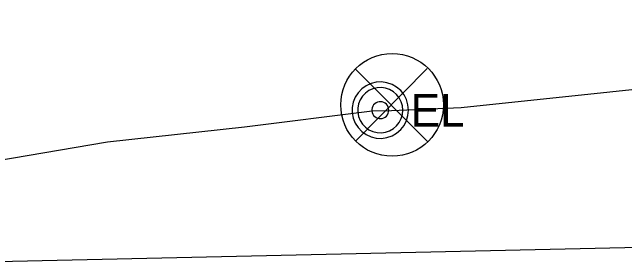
# Model space of a CAD drawing. Extents: x 600849 to 606371, y 330010 to 403088.
# Drawn here: x 604135 to 604206.6, y 339413.4 to 339442.9 of the extents above; entities that cross this region are included whole.
import ezdxf

# ---------------------------------------------------------------- set-up
doc = ezdxf.new("R2010")
doc.units = 0
for name, color, linetype in [('E_LTG_CID', 7, 'Continuous'), ('E_SIG', 7, 'Continuous'), ('E_SIG_Conduit', 7, 'Continuous'), ('E_UTL_E', 7, 'Continuous')]:
    doc.layers.add(name, color=color, linetype=linetype)

msp = doc.modelspace()

# ---------------------------------------------------------------- linework, layer by layer
at = {"layer": 'E_LTG_CID'}
msp.add_line((604239.214, 339416.051), (604118.802, 339413.361), dxfattribs=at)
at = {"layer": 'E_SIG'}
for points in [[(604183.532, 339436.287), (604175.151, 339427.819)], [(604175.151, 339436.201), (604183.61, 339427.741)]]:
    msp.add_lwpolyline(points, dxfattribs=at)
msp.add_circle((604179.419, 339432.042), 6, dxfattribs=at)
at = {"layer": 'E_SIG_Conduit'}
for points in [[(604187.486, 339431.734), (604293.278, 339442.863)], [(604107.517, 339422.151), (604108.911, 339422.499), (604120.241, 339423.33), (604146.125, 339427.714), (604162.145, 339429.456), (604177.071, 339431.348), (604179.356, 339431.388), (604187.486, 339431.734)]]:
    msp.add_lwpolyline(points, dxfattribs=at)
at = {"layer": 'E_UTL_E'}
for points in [[(604181.337, 339431.424), (604181.278, 339432.049), (604181.101, 339432.651), (604180.813, 339433.208), (604180.426, 339433.702), (604179.952, 339434.112), (604179.408, 339434.426), (604178.815, 339434.631), (604178.194, 339434.721), (604177.568, 339434.691), (604176.958, 339434.543), (604176.387, 339434.282), (604175.876, 339433.918), (604175.443, 339433.464), (604175.104, 339432.936), (604174.871, 339432.354), (604174.752, 339431.738), (604174.752, 339431.111), (604174.871, 339430.495), (604175.104, 339429.912), (604175.443, 339429.384), (604175.876, 339428.93), (604176.387, 339428.566), (604176.958, 339428.306), (604177.568, 339428.158), (604178.194, 339428.128), (604178.815, 339428.217), (604179.408, 339428.422), (604179.952, 339428.736), (604180.426, 339429.147), (604180.813, 339429.64), (604181.101, 339430.198), (604181.278, 339430.8), (604181.337, 339431.424)], [(604181.337, 339431.424), (604181.278, 339432.049), (604181.101, 339432.651), (604180.813, 339433.208), (604180.426, 339433.702), (604179.952, 339434.112), (604179.408, 339434.426), (604178.815, 339434.631), (604178.194, 339434.721), (604177.568, 339434.691), (604176.958, 339434.543), (604176.387, 339434.282), (604175.876, 339433.918), (604175.443, 339433.464), (604175.104, 339432.936), (604174.871, 339432.354), (604174.752, 339431.738), (604174.752, 339431.111), (604174.871, 339430.495), (604175.104, 339429.912), (604175.443, 339429.384), (604175.876, 339428.93), (604176.387, 339428.566), (604176.958, 339428.306), (604177.568, 339428.158), (604178.194, 339428.128), (604178.815, 339428.217), (604179.408, 339428.422), (604179.952, 339428.736), (604180.426, 339429.147), (604180.813, 339429.64), (604181.101, 339430.198), (604181.278, 339430.8), (604181.337, 339431.424)], [(604180.677, 339431.424), (604180.63, 339431.924), (604180.488, 339432.405), (604180.258, 339432.852), (604179.948, 339433.246), (604179.569, 339433.575), (604179.134, 339433.826), (604178.66, 339433.99), (604178.163, 339434.061), (604177.662, 339434.037), (604177.174, 339433.919), (604176.717, 339433.711), (604176.308, 339433.419), (604175.962, 339433.056), (604175.691, 339432.634), (604175.504, 339432.168), (604175.409, 339431.675), (604175.409, 339431.173), (604175.504, 339430.681), (604175.691, 339430.215), (604175.962, 339429.792), (604176.308, 339429.429), (604176.717, 339429.138), (604177.174, 339428.929), (604177.662, 339428.811), (604178.163, 339428.787), (604178.66, 339428.859), (604179.134, 339429.023), (604179.569, 339429.274), (604179.948, 339429.602), (604180.258, 339429.997), (604180.488, 339430.443), (604180.63, 339430.925), (604180.677, 339431.424)], [(604180.677, 339431.424), (604180.63, 339431.924), (604180.488, 339432.405), (604180.258, 339432.852), (604179.948, 339433.246), (604179.569, 339433.575), (604179.134, 339433.826), (604178.66, 339433.99), (604178.163, 339434.061), (604177.662, 339434.037), (604177.174, 339433.919), (604176.717, 339433.711), (604176.308, 339433.419), (604175.962, 339433.056), (604175.691, 339432.634), (604175.504, 339432.168), (604175.409, 339431.675), (604175.409, 339431.173), (604175.504, 339430.681), (604175.691, 339430.215), (604175.962, 339429.792), (604176.308, 339429.429), (604176.717, 339429.138), (604177.174, 339428.929), (604177.662, 339428.811), (604178.163, 339428.787), (604178.66, 339428.859), (604179.134, 339429.023), (604179.569, 339429.274), (604179.948, 339429.602), (604180.258, 339429.997), (604180.488, 339430.443), (604180.63, 339430.925), (604180.677, 339431.424)], [(604179.027, 339431.424), (604179.009, 339431.612), (604178.956, 339431.792), (604178.87, 339431.96), (604178.754, 339432.107), (604178.612, 339432.231), (604178.449, 339432.325), (604178.271, 339432.386), (604178.084, 339432.413), (604177.896, 339432.404), (604177.714, 339432.36), (604177.542, 339432.282), (604177.389, 339432.172), (604177.259, 339432.036), (604177.157, 339431.878), (604177.087, 339431.703), (604177.052, 339431.518), (604177.052, 339431.33), (604177.087, 339431.145), (604177.157, 339430.971), (604177.259, 339430.812), (604177.389, 339430.676), (604177.542, 339430.567), (604177.714, 339430.489), (604177.896, 339430.444), (604178.084, 339430.435), (604178.271, 339430.462), (604178.449, 339430.524), (604178.612, 339430.618), (604178.754, 339430.741), (604178.87, 339430.889), (604178.956, 339431.056), (604179.009, 339431.237), (604179.027, 339431.424)], [(604179.027, 339431.424), (604179.009, 339431.612), (604178.956, 339431.792), (604178.87, 339431.96), (604178.754, 339432.107), (604178.612, 339432.231), (604178.449, 339432.325), (604178.271, 339432.386), (604178.084, 339432.413), (604177.896, 339432.404), (604177.714, 339432.36), (604177.542, 339432.282), (604177.389, 339432.172), (604177.259, 339432.036), (604177.157, 339431.878), (604177.087, 339431.703), (604177.052, 339431.518), (604177.052, 339431.33), (604177.087, 339431.145), (604177.157, 339430.971), (604177.259, 339430.812), (604177.389, 339430.676), (604177.542, 339430.567), (604177.714, 339430.489), (604177.896, 339430.444), (604178.084, 339430.435), (604178.271, 339430.462), (604178.449, 339430.524), (604178.612, 339430.618), (604178.754, 339430.741), (604178.87, 339430.889), (604178.956, 339431.056), (604179.009, 339431.237), (604179.027, 339431.424)]]:
    msp.add_lwpolyline(points, dxfattribs=at)

# ---------------------------------------------------------------- texts
msp.add_text('EL', height=3.8491, dxfattribs=at).set_placement((604181.601, 339429.479))
msp.add_text('EL', height=3.8491, dxfattribs=at).set_placement((604181.601, 339429.479))

doc.saveas('drawing.dxf')
